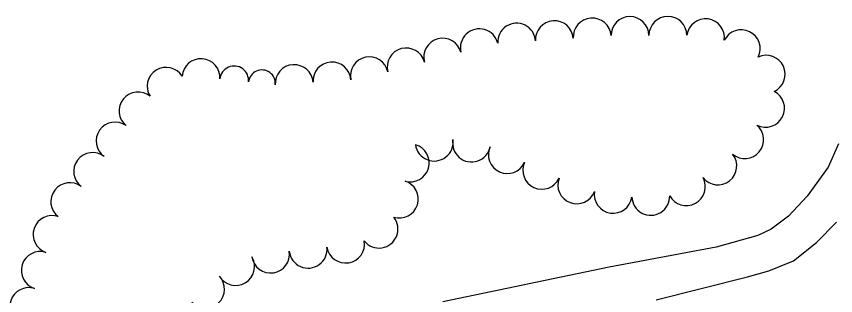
# Model space of a CAD drawing. Extents: x -2233 to 187241, y 4582 to 150524.
# Drawn here: x 111134.2 to 111567, y 59227.7 to 59375.2 of the extents above; entities that cross this region are included whole.
import ezdxf

# ---------------------------------------------------------------- set-up
doc = ezdxf.new("R2010")
doc.units = 0
doc.layers.add('ROAD', color=7, linetype='Continuous')
doc.layers.add('TREES', color=7, linetype='Continuous')

msp = doc.modelspace()

# ---------------------------------------------------------------- linework, layer by layer
at = {"layer": 'ROAD'}
for points in [[(111568.61, 59307.85), (111563.09, 59295.58), (111552.06, 59280.31), (111542.19, 59269.7), (111532.95, 59262.76), (111525.85, 59259.46), (111503.9, 59253.36), (111447.45, 59242.77), (111359.43, 59224.34)], [(111472.25, 59225.44), (111520.48, 59237.62), (111531.69, 59240.73), (111544.7, 59246.02), (111556.91, 59255.77), (111567.48, 59266.55)]]:
    msp.add_lwpolyline(points, dxfattribs=at)
at = {"layer": 'TREES'}
for centre, radius, start, end in [((111478.38, 59365.24), 10, 0.2788, 180.2788), ((111398.5, 59361.65), 10, 3.466, 183.466), ((111418.46, 59362.96), 10, 4.0562, 184.0562), ((111438.41, 59364.38), 10, 4.0562, 184.0562), ((111458.38, 59365.14), 10, 0.318, 180.318), ((111498.29, 59363.95), 10, 352.3077, 172.3077), ((111378.81, 59358.67), 10, 13.7701, 193.7701), ((111517.16, 59358.18), 10, 333.6601, 153.6601), ((111359.43, 59353.7), 10, 14.974, 194.974), ((111340.11, 59348.53), 10, 14.974, 194.974), ((111320.68, 59343.85), 10, 12.0977, 192.0977), ((111530.34, 59344.67), 10, 294.9083, 114.9083), ((111231.79, 59342.9), 10, 356.148, 176.148), ((111280.97, 59339.74), 10, 3.8655, 183.8655), ((111300.92, 59341.08), 10, 3.8655, 183.8655), ((111213.32, 59338.29), 10, 31.8589, 211.8589), ((111249.31, 59341.41), 7.59, 353.8238, 173.8238), ((111263.93, 59339.83), 7.1, 353.8238, 173.8238), ((111198.5, 59325.27), 10, 50.7525, 230.7525), ((111529.99, 59326.7), 10, 242.8873, 62.8873), ((111186.37, 59309.37), 10, 54.577, 234.577), ((111519.02, 59310.13), 10, 230.1207, 50.1207), ((111342.3, 59297.81), 10, 253.9372, 73.9372), ((111354.97, 59308.81), 10, 187.9869, 7.9869), ((111374.69, 59308.29), 10, 168.9945, 348.9945), ((111393.59, 59302.2), 10, 155.2751, 335.2751), ((111174.54, 59293.25), 10, 52.8492, 232.8492), ((111504.78, 59296.23), 10, 218.4482, 38.4482), ((111411.78, 59293.88), 10, 155.5382, 335.5382), ((111430.24, 59286.21), 10, 159.3287, 339.3287), ((111488.16, 59285.25), 10, 208.4476, 28.4476), ((111162.42, 59277.35), 10, 52.5236, 232.5236), ((111336.57, 59278.65), 10, 252.7505, 72.7505), ((111449.48, 59281.21), 10, 171.5919, 351.5919), ((111469.37, 59280.12), 10, 182.1153, 2.1153), ((111153.08, 59259.96), 10, 71.0301, 251.0301), ((111325.82, 59262.83), 10, 218.8466, 38.8466), ((111308.16, 59254.92), 10, 189.4276, 9.4276), ((111146.82, 59240.96), 10, 72.4702, 252.4702), ((111268.53, 59249.64), 10, 188.43, 8.43), ((111288.36, 59252.19), 10, 186.25, 6.25), ((111250.04, 59243.06), 10, 210.769, 30.769), ((111234.17, 59231.08), 10, 223.2949, 43.2949), ((111140.75, 59221.91), 10, 72.1815, 252.1815)]:
    msp.add_arc(centre, radius, start, end, dxfattribs=at)

doc.saveas('drawing.dxf')
